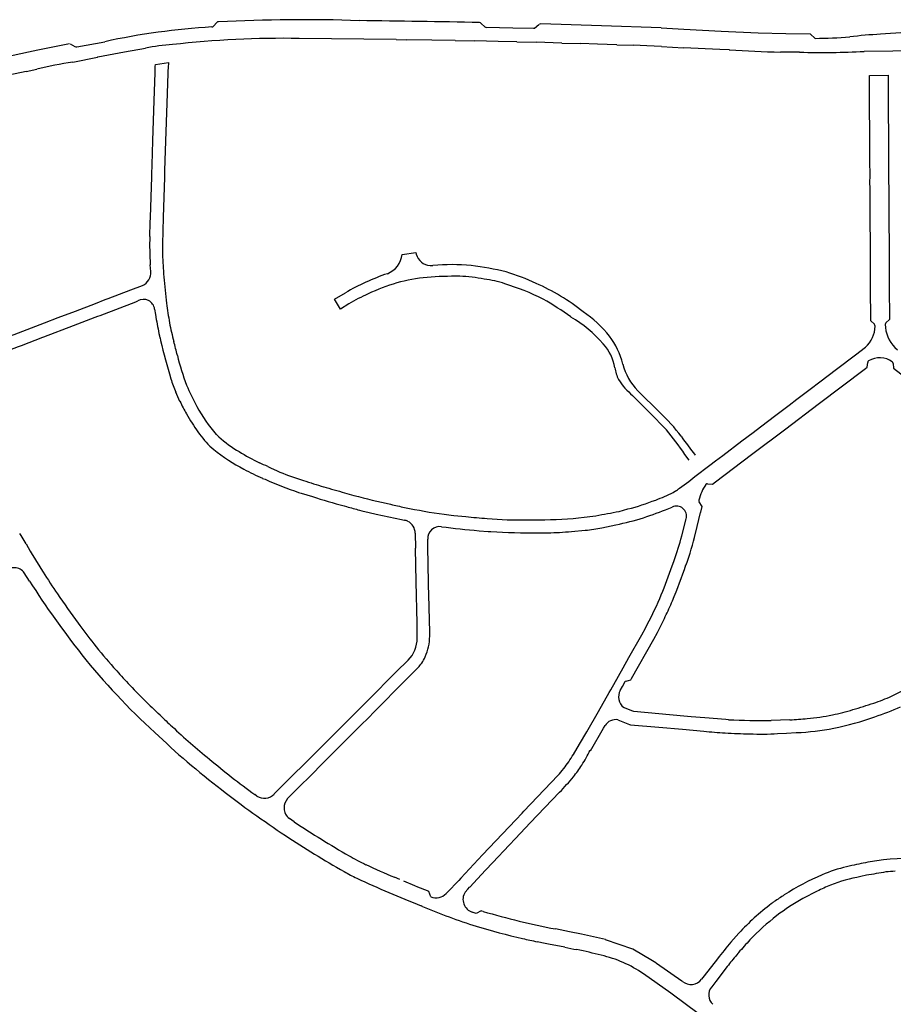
# Model space of a CAD drawing. Extents: x 148869 to 161638, y 453607 to 469810.
# Tile 829 of 1056: x 159114.22 to 159118, y 459843.83 to 459848.08. Entities that reach past the tile are written whole.
import ezdxf

# ---------------------------------------------------------------- set-up
doc = ezdxf.new("R2010")
doc.units = 0
doc.layers.add('LKI_V01_KANTRIJWEG', color=252, linetype='CONTINUOUS')

msp = doc.modelspace()

# ---------------------------------------------------------------- linework, layer by layer
at = {"layer": 'LKI_V01_KANTRIJWEG'}
for p, q in [((159115.0753, 459848.063), (159115.0616, 459848.0475)), ((159115.0753, 459848.063), (159115.0616, 459848.0475)), ((159116.2322, 459848.0445), (159116.2165, 459848.0591)), ((159116.2322, 459848.0445), (159116.2165, 459848.0591)), ((159116.4464, 459848.0393), (159116.4662, 459848.0549)), ((159116.4464, 459848.0393), (159116.4662, 459848.0549)), ((159117.6581, 459847.9945), (159117.6363, 459848.0144)), ((159117.6581, 459847.9945), (159117.6363, 459848.0144)), ((159118.0494, 459848.0193), (159117.9406, 459848.012)), ((159118.0494, 459848.0193), (159117.9406, 459848.012)), ((159114.443, 459847.9717), (159114.4634, 459847.9596)), ((159114.443, 459847.9717), (159114.4634, 459847.9596)), ((159114.4712, 459847.9578), (159114.5919, 459847.9803)), ((159114.4712, 459847.9578), (159114.5919, 459847.9803)), ((159115.8499, 459847.9893), (159115.4314, 459847.9944)), ((159115.8499, 459847.9893), (159115.4314, 459847.9944)), ((159115.8499, 459847.9893), (159115.8938, 459847.9885)), ((159115.8499, 459847.9893), (159115.8938, 459847.9885)), ((159116.1039, 459847.9852), (159116.1887, 459847.9837)), ((159116.1039, 459847.9852), (159116.1887, 459847.9837)), ((159116.3703, 459847.9796), (159116.4542, 459847.9778)), ((159116.3703, 459847.9796), (159116.4542, 459847.9778)), ((159116.5648, 459847.9742), (159116.4542, 459847.9778)), ((159116.5648, 459847.9742), (159116.4542, 459847.9778)), ((159116.5648, 459847.9742), (159116.6448, 459847.9722)), ((159116.5648, 459847.9742), (159116.6448, 459847.9722)), ((159116.8016, 459847.9673), (159116.874, 459847.9647)), ((159116.8016, 459847.9673), (159116.874, 459847.9647)), ((159116.995, 459847.9597), (159117.0895, 459847.954)), ((159116.995, 459847.9597), (159117.0895, 459847.954)), ((159117.2464, 459847.9464), (159117.0895, 459847.954)), ((159117.2464, 459847.9464), (159117.0895, 459847.954)), ((159117.2877, 459847.9447), (159117.2464, 459847.9464)), ((159117.2877, 459847.9447), (159117.2464, 459847.9464)), ((159117.5912, 459847.935), (159117.5589, 459847.9357)), ((159117.5912, 459847.935), (159117.5589, 459847.9357)), ((159117.9927, 459847.9399), (159117.8702, 459847.938)), ((159117.9927, 459847.9399), (159117.8702, 459847.938)), ((159118.1219, 459847.9427), (159117.9927, 459847.9399)), ((159118.1219, 459847.9427), (159117.9927, 459847.9399)), ((159114.8103, 459847.873), (159114.8113, 459847.8821)), ((159114.8103, 459847.873), (159114.8113, 459847.8821)), ((159114.8113, 459847.8821), (159114.8665, 459847.8898)), ((159114.8113, 459847.8821), (159114.8665, 459847.8898)), ((159114.8665, 459847.8898), (159114.8651, 459847.868)), ((159114.8665, 459847.8898), (159114.8651, 459847.868)), ((159114.2534, 459847.8522), (159114.1783, 459847.8363)), ((159114.2534, 459847.8522), (159114.1783, 459847.8363)), ((159114.2534, 459847.8522), (159114.2987, 459847.8624)), ((159114.2534, 459847.8522), (159114.2987, 459847.8624)), ((159114.7903, 459846.9885), (159114.7886, 459847.0181)), ((159114.7903, 459846.9885), (159114.7886, 459847.0181)), ((159114.8435, 459847.0162), (159114.8456, 459846.9792)), ((159114.8435, 459847.0162), (159114.8456, 459846.9792)), ((159115.9959, 459847.0142), (159116.0084, 459847.0142)), ((159115.9959, 459847.0142), (159116.0084, 459847.0142)), ((159114.8572, 459846.8647), (159114.859, 459846.8514)), ((159114.8572, 459846.8647), (159114.859, 459846.8514)), ((159115.6454, 459846.8484), (159115.6096, 459846.8261)), ((159115.6454, 459846.8484), (159115.6096, 459846.8261)), ((159117.9609, 459846.7606), (159117.9617, 459846.7472)), ((159117.9609, 459846.7606), (159117.9617, 459846.7472)), ((159114.8305, 459846.7017), (159114.8328, 459846.6905)), ((159114.8305, 459846.7017), (159114.8328, 459846.6905)), ((159116.8928, 459846.4744), (159116.9874, 459846.3806)), ((159116.8928, 459846.4744), (159116.9874, 459846.3806)), ((159114.9943, 459846.2962), (159115.001, 459846.2869)), ((159114.9943, 459846.2962), (159115.001, 459846.2869)), ((159115.1607, 459846.2179), (159115.1717, 459846.2115)), ((159115.1607, 459846.2179), (159115.1717, 459846.2115)), ((159117.1149, 459846.1748), (159117.096, 459846.1997)), ((159117.1149, 459846.1748), (159117.096, 459846.1997)), ((159115.2734, 459846.0961), (159115.2839, 459846.0919)), ((159115.2734, 459846.0961), (159115.2839, 459846.0919)), ((159115.4366, 459846.0912), (159115.4498, 459846.0869)), ((159115.4366, 459846.0912), (159115.4498, 459846.0869)), ((159117.0456, 459846.0356), (159117.0559, 459846.0416)), ((159117.0456, 459846.0356), (159117.0559, 459846.0416)), ((159117.0731, 459846.0532), (159117.1131, 459846.0831)), ((159117.0731, 459846.0532), (159117.1131, 459846.0831)), ((159115.6274, 459846.0335), (159115.6675, 459846.0226)), ((159115.6274, 459846.0335), (159115.6675, 459846.0226)), ((159115.6248, 459845.9773), (159115.6357, 459845.974)), ((159115.6248, 459845.9773), (159115.6357, 459845.974)), ((159116.8119, 459845.9537), (159116.8501, 459845.9639)), ((159116.8119, 459845.9537), (159116.8501, 459845.9639)), ((159117.0259, 459845.9657), (159117.0405, 459845.9716)), ((159117.0259, 459845.9657), (159117.0405, 459845.9716)), ((159117.0823, 459845.8478), (159117.102, 459845.9213)), ((159117.0823, 459845.8478), (159117.102, 459845.9213)), ((159116.6065, 459845.8666), (159116.6661, 459845.872)), ((159116.6065, 459845.8666), (159116.6661, 459845.872)), ((159116.738, 459845.883), (159116.798, 459845.8952)), ((159116.738, 459845.883), (159116.798, 459845.8952)), ((159115.9316, 459845.859), (159115.9331, 459845.7948)), ((159115.9316, 459845.859), (159115.9331, 459845.7948)), ((159117.0353, 459845.7023), (159117.0491, 459845.7417)), ((159117.0353, 459845.7023), (159117.0491, 459845.7417)), ((159114.2673, 459845.6524), (159114.2447, 459845.6879)), ((159114.2673, 459845.6524), (159114.2447, 459845.6879)), ((159114.8314, 459845.0737), (159114.8224, 459845.0813)), ((159114.8314, 459845.0737), (159114.8224, 459845.0813)), ((159117.5489, 459845.0542), (159117.4677, 459845.0508)), ((159117.5489, 459845.0542), (159117.4677, 459845.0508)), ((159115.2487, 459844.7252), (159115.2392, 459844.7318)), ((159115.2487, 459844.7252), (159115.2392, 459844.7318)), ((159115.4101, 459844.6136), (159115.3887, 459844.628)), ((159115.4101, 459844.6136), (159115.3887, 459844.628)), ((159117.9526, 459844.4506), (159117.8954, 459844.4412)), ((159117.9526, 459844.4506), (159117.8954, 459844.4412)), ((159117.8169, 459844.4249), (159117.794, 459844.4201)), ((159117.8169, 459844.4249), (159117.794, 459844.4201)), ((159115.8658, 459844.3645), (159115.8424, 459844.3749)), ((159115.8658, 459844.3645), (159115.8424, 459844.3749)), ((159117.8799, 459844.3835), (159117.8546, 459844.3775)), ((159117.8799, 459844.3835), (159117.8546, 459844.3775)), ((159117.6664, 459844.3147), (159117.6048, 459844.2834)), ((159117.6664, 459844.3147), (159117.6048, 459844.2834)), ((159115.9639, 459844.2488), (159115.9575, 459844.2517)), ((159115.9639, 459844.2488), (159115.9575, 459844.2517)), ((159117.3291, 459844.1339), (159117.2946, 459844.0953)), ((159117.3291, 459844.1339), (159117.2946, 459844.0953))]:
    msp.add_line(p, q, dxfattribs=at)
for points in [[(159116.442, 459848.0374), (159116.3531, 459848.039), (159116.2388, 459848.0412)], [(159116.442, 459848.0374), (159116.3531, 459848.039), (159116.2388, 459848.0412)], [(159116.9928, 459848.0396), (159116.7364, 459848.0483), (159116.4744, 459848.0568)], [(159116.9928, 459848.0396), (159116.7364, 459848.0483), (159116.4744, 459848.0568)], [(159116.9937, 459848.0396), (159117.0907, 459848.0344), (159117.2524, 459848.0257), (159117.4115, 459848.0184), (159117.5319, 459848.0157), (159117.6363, 459848.0144)], [(159116.9937, 459848.0396), (159117.0907, 459848.0344), (159117.2524, 459848.0257), (159117.4115, 459848.0184), (159117.5319, 459848.0157), (159117.6363, 459848.0144)], [(159113.6836, 459847.8171), (159113.7382, 459847.8258), (159113.8049, 459847.8379), (159113.8233, 459847.8417), (159113.8806, 459847.8538), (159113.9447, 459847.8666), (159114.0765, 459847.8961), (159114.1169, 459847.9049), (159114.2631, 459847.9364), (159114.3034, 459847.9445), (159114.4403, 459847.9723)], [(159113.6836, 459847.8171), (159113.7382, 459847.8258), (159113.8049, 459847.8379), (159113.8233, 459847.8417), (159113.8806, 459847.8538), (159113.9447, 459847.8666), (159114.0765, 459847.8961), (159114.1169, 459847.9049), (159114.2631, 459847.9364), (159114.3034, 459847.9445), (159114.4403, 459847.9723)], [(159116.1039, 459847.9852), (159116.0031, 459847.9865), (159115.8938, 459847.9885)], [(159116.1039, 459847.9852), (159116.0031, 459847.9865), (159115.8938, 459847.9885)], [(159116.3703, 459847.9796), (159116.29, 459847.9809), (159116.1887, 459847.9837)], [(159116.3703, 459847.9796), (159116.29, 459847.9809), (159116.1887, 459847.9837)], [(159116.8016, 459847.9673), (159116.7181, 459847.9702), (159116.6448, 459847.9722)], [(159116.8016, 459847.9673), (159116.7181, 459847.9702), (159116.6448, 459847.9722)], [(159116.995, 459847.9597), (159116.9314, 459847.9621), (159116.874, 459847.9647)], [(159116.995, 459847.9597), (159116.9314, 459847.9621), (159116.874, 459847.9647)], [(159114.4538, 459847.8925), (159114.5602, 459847.914), (159114.562, 459847.9144)], [(159114.4538, 459847.8925), (159114.5602, 459847.914), (159114.562, 459847.9144)], [(159114.562, 459847.9144), (159114.6767, 459847.9362), (159114.768, 459847.9526)], [(159114.562, 459847.9144), (159114.6767, 459847.9362), (159114.768, 459847.9526)], [(159117.5589, 459847.9357), (159117.5316, 459847.9351), (159117.508, 459847.9353)], [(159117.5589, 459847.9357), (159117.5316, 459847.9351), (159117.508, 459847.9353)], [(159114.7862, 459847.1403), (159114.7881, 459847.2001), (159114.7894, 459847.2223), (159114.7948, 459847.397), (159114.7949, 459847.4087), (159114.7963, 459847.4482), (159114.7998, 459847.5518), (159114.8056, 459847.7266), (159114.8095, 459847.8463), (159114.8097, 459847.8496), (159114.81, 459847.8573), (159114.8103, 459847.873)], [(159114.7862, 459847.1403), (159114.7881, 459847.2001), (159114.7894, 459847.2223), (159114.7948, 459847.397), (159114.7949, 459847.4087), (159114.7963, 459847.4482), (159114.7998, 459847.5518), (159114.8056, 459847.7266), (159114.8095, 459847.8463), (159114.8097, 459847.8496), (159114.81, 459847.8573), (159114.8103, 459847.873)], [(159114.8651, 459847.868), (159114.8646, 459847.8548), (159114.8643, 459847.8474), (159114.8643, 459847.843), (159114.8601, 459847.7149), (159114.8544, 459847.5504), (159114.8517, 459847.4683), (159114.8503, 459847.423), (159114.8499, 459847.3956), (159114.8442, 459847.2212), (159114.8408, 459847.1072), (159114.8408, 459847.0813)], [(159114.8651, 459847.868), (159114.8646, 459847.8548), (159114.8643, 459847.8474), (159114.8643, 459847.843), (159114.8601, 459847.7149), (159114.8544, 459847.5504), (159114.8517, 459847.4683), (159114.8503, 459847.423), (159114.8499, 459847.3956), (159114.8442, 459847.2212), (159114.8408, 459847.1072), (159114.8408, 459847.0813)], [(159117.914, 459846.7607), (159117.8983, 459846.776), (159117.8982, 459846.7823), (159117.8978, 459846.8297), (159117.8974, 459846.8706), (159117.8971, 459846.9627), (159117.8965, 459847.0454), (159117.8964, 459847.148), (159117.8959, 459847.17), (159117.8954, 459847.2105), (159117.8948, 459847.3398), (159117.8947, 459847.3815), (159117.8948, 459847.3934), (159117.8941, 459847.4757), (159117.8939, 459847.5561), (159117.8934, 459847.6353), (159117.8933, 459847.6489), (159117.8932, 459847.6586), (159117.8924, 459847.7884), (159117.8924, 459847.8233), (159117.8921, 459847.8318), (159117.8922, 459847.8345), (159117.9727, 459847.8362), (159117.9725, 459847.8283), (159117.9736, 459847.6474), (159117.9748, 459847.6051), (159117.9748, 459847.4968), (159117.9751, 459847.3847), (159117.9758, 459847.3423), (159117.9759, 459847.3119), (159117.9762, 459847.232), (159117.9767, 459847.1918), (159117.9765, 459847.1593), (159117.9769, 459847.1472), (159117.9771, 459847.1071), (159117.9775, 459846.9643), (159117.9776, 459846.9524), (159117.9782, 459846.9121), (159117.9786, 459846.7938), (159117.9787, 459846.7821), (159117.9635, 459846.767)], [(159117.914, 459846.7607), (159117.8983, 459846.776), (159117.8982, 459846.7823), (159117.8978, 459846.8297), (159117.8974, 459846.8706), (159117.8971, 459846.9627), (159117.8965, 459847.0454), (159117.8964, 459847.148), (159117.8959, 459847.17), (159117.8954, 459847.2105), (159117.8948, 459847.3398), (159117.8947, 459847.3815), (159117.8948, 459847.3934), (159117.8941, 459847.4757), (159117.8939, 459847.5561), (159117.8934, 459847.6353), (159117.8933, 459847.6489), (159117.8932, 459847.6586), (159117.8924, 459847.7884), (159117.8924, 459847.8233), (159117.8921, 459847.8318), (159117.8922, 459847.8345), (159117.9727, 459847.8362), (159117.9725, 459847.8283), (159117.9736, 459847.6474), (159117.9748, 459847.6051), (159117.9748, 459847.4968), (159117.9751, 459847.3847), (159117.9758, 459847.3423), (159117.9759, 459847.3119), (159117.9762, 459847.232), (159117.9767, 459847.1918), (159117.9765, 459847.1593), (159117.9769, 459847.1472), (159117.9771, 459847.1071), (159117.9775, 459846.9643), (159117.9776, 459846.9524), (159117.9782, 459846.9121), (159117.9786, 459846.7938), (159117.9787, 459846.7821), (159117.9635, 459846.767)], [(159115.876, 459847.0626), (159115.9353, 459847.0706), (159115.9363, 459847.0628)], [(159115.876, 459847.0626), (159115.9353, 459847.0706), (159115.9363, 459847.0628)], [(159113.8437, 459846.5807), (159113.8607, 459846.587), (159113.8722, 459846.5912), (159113.8744, 459846.5921), (159114.0436, 459846.657), (159114.1001, 459846.6784), (159114.1309, 459846.69), (159114.1686, 459846.7046), (159114.2009, 459846.7169), (159114.3315, 459846.7667), (159114.3914, 459846.7896), (159114.4653, 459846.8179), (159114.5514, 459846.8505), (159114.5944, 459846.8672), (159114.6072, 459846.8719), (159114.7049, 459846.9092), (159114.755, 459846.9286)], [(159113.8437, 459846.5807), (159113.8607, 459846.587), (159113.8722, 459846.5912), (159113.8744, 459846.5921), (159114.0436, 459846.657), (159114.1001, 459846.6784), (159114.1309, 459846.69), (159114.1686, 459846.7046), (159114.2009, 459846.7169), (159114.3315, 459846.7667), (159114.3914, 459846.7896), (159114.4653, 459846.8179), (159114.5514, 459846.8505), (159114.5944, 459846.8672), (159114.6072, 459846.8719), (159114.7049, 459846.9092), (159114.755, 459846.9286)], [(159115.6096, 459846.8261), (159115.5839, 459846.8692), (159115.6304, 459846.8967)], [(159115.6096, 459846.8261), (159115.5839, 459846.8692), (159115.6304, 459846.8967)], [(159113.8824, 459846.5344), (159113.8856, 459846.5363), (159113.8931, 459846.5401), (159113.8952, 459846.5406), (159114.0539, 459846.6016), (159114.0678, 459846.6071), (159114.1519, 459846.6388), (159114.22, 459846.6649), (159114.2322, 459846.6696), (159114.3246, 459846.7049), (159114.3297, 459846.7071), (159114.4572, 459846.7552), (159114.5507, 459846.7915), (159114.5622, 459846.7958), (159114.5719, 459846.7993), (159114.7257, 459846.8582), (159114.7344, 459846.8615)], [(159113.8824, 459846.5344), (159113.8856, 459846.5363), (159113.8931, 459846.5401), (159113.8952, 459846.5406), (159114.0539, 459846.6016), (159114.0678, 459846.6071), (159114.1519, 459846.6388), (159114.22, 459846.6649), (159114.2322, 459846.6696), (159114.3246, 459846.7049), (159114.3297, 459846.7071), (159114.4572, 459846.7552), (159114.5507, 459846.7915), (159114.5622, 459846.7958), (159114.5719, 459846.7993), (159114.7257, 459846.8582), (159114.7344, 459846.8615)], [(159114.8072, 459846.8256), (159114.8104, 459846.8036), (159114.8146, 459846.7815)], [(159114.8072, 459846.8256), (159114.8104, 459846.8036), (159114.8146, 459846.7815)], [(159117.1131, 459846.0831), (159117.1395, 459846.1046), (159117.2034, 459846.1529), (159117.2273, 459846.1714), (159117.259, 459846.1953), (159117.341, 459846.2573), (159117.3903, 459846.2946), (159117.4217, 459846.3184), (159117.4888, 459846.3693), (159117.5455, 459846.412), (159117.579, 459846.4371), (159117.6366, 459846.4807), (159117.6787, 459846.5131), (159117.7499, 459846.5669), (159117.8324, 459846.6291), (159117.8749, 459846.6621)], [(159117.1131, 459846.0831), (159117.1395, 459846.1046), (159117.2034, 459846.1529), (159117.2273, 459846.1714), (159117.259, 459846.1953), (159117.341, 459846.2573), (159117.3903, 459846.2946), (159117.4217, 459846.3184), (159117.4888, 459846.3693), (159117.5455, 459846.412), (159117.579, 459846.4371), (159117.6366, 459846.4807), (159117.6787, 459846.5131), (159117.7499, 459846.5669), (159117.8324, 459846.6291), (159117.8749, 459846.6621)], [(159117.194, 459846.0729), (159117.2156, 459846.0707), (159117.2278, 459846.0804), (159117.3839, 459846.1984), (159117.5317, 459846.3101), (159117.6711, 459846.4158), (159117.8747, 459846.57), (159117.8828, 459846.576), (159117.8849, 459846.5963)], [(159117.194, 459846.0729), (159117.2156, 459846.0707), (159117.2278, 459846.0804), (159117.3839, 459846.1984), (159117.5317, 459846.3101), (159117.6711, 459846.4158), (159117.8747, 459846.57), (159117.8828, 459846.576), (159117.8849, 459846.5963)], [(159117.9942, 459846.5916), (159117.9967, 459846.5714), (159118.0275, 459846.5468), (159118.1643, 459846.4376), (159118.3251, 459846.3095), (159118.4776, 459846.1878), (159118.6064, 459846.0849), (159118.6476, 459846.0522), (159118.6676, 459846.0539)], [(159117.9942, 459846.5916), (159117.9967, 459846.5714), (159118.0275, 459846.5468), (159118.1643, 459846.4376), (159118.3251, 459846.3095), (159118.4776, 459846.1878), (159118.6064, 459846.0849), (159118.6476, 459846.0522), (159118.6676, 459846.0539)], [(159117.0159, 459846.3052), (159116.9433, 459846.3796), (159116.8703, 459846.4534)], [(159117.0159, 459846.3052), (159116.9433, 459846.3796), (159116.8703, 459846.4534)], [(159115.2957, 459846.1468), (159115.307, 459846.1415), (159115.3359, 459846.1288)], [(159115.2957, 459846.1468), (159115.307, 459846.1415), (159115.3359, 459846.1288)], [(159115.4287, 459846.0357), (159115.4397, 459846.0323), (159115.4882, 459846.0173)], [(159115.4287, 459846.0357), (159115.4397, 459846.0323), (159115.4882, 459846.0173)], [(159115.692, 459845.959), (159115.7022, 459845.9564), (159115.7336, 459845.9487), (159115.7631, 459845.942), (159115.8727, 459845.9183), (159115.8847, 459845.9157)], [(159115.692, 459845.959), (159115.7022, 459845.9564), (159115.7336, 459845.9487), (159115.7631, 459845.942), (159115.8727, 459845.9183), (159115.8847, 459845.9157)], [(159117.1419, 459845.8588), (159117.1636, 459845.9485), (159117.1643, 459845.9508), (159117.17, 459845.9742), (159117.1572, 459845.9945)], [(159117.1419, 459845.8588), (159117.1636, 459845.9485), (159117.1643, 459845.9508), (159117.17, 459845.9742), (159117.1572, 459845.9945)], [(159116.0564, 459845.9414), (159116.0872, 459845.9376), (159116.0982, 459845.9365), (159116.1505, 459845.9311)], [(159116.0564, 459845.9414), (159116.0872, 459845.9376), (159116.0982, 459845.9365), (159116.1505, 459845.9311)], [(159116.4155, 459845.9168), (159116.4559, 459845.9167), (159116.467, 459845.917)], [(159116.4155, 459845.9168), (159116.4559, 459845.9167), (159116.467, 459845.917)], [(159116.6615, 459845.9283), (159116.6987, 459845.9335), (159116.7118, 459845.9349)], [(159116.6615, 459845.9283), (159116.6987, 459845.9335), (159116.7118, 459845.9349)], [(159114.2524, 459845.8129), (159114.2306, 459845.8494), (159114.2249, 459845.8585)], [(159114.2524, 459845.8129), (159114.2306, 459845.8494), (159114.2249, 459845.8585)], [(159115.9944, 459845.4155), (159115.9946, 459845.4343), (159115.9932, 459845.4836), (159115.9913, 459845.5942), (159115.99, 459845.6341), (159115.99, 459845.6461), (159115.9861, 459845.8009), (159115.9859, 459845.8334)], [(159115.9944, 459845.4155), (159115.9946, 459845.4343), (159115.9932, 459845.4836), (159115.9913, 459845.5942), (159115.99, 459845.6341), (159115.99, 459845.6461), (159115.9861, 459845.8009), (159115.9859, 459845.8334)], [(159116.2073, 459845.8703), (159116.2469, 459845.867), (159116.2583, 459845.8662)], [(159116.2073, 459845.8703), (159116.2469, 459845.867), (159116.2583, 459845.8662)], [(159116.4623, 459845.861), (159116.4909, 459845.861), (159116.504, 459845.8614)], [(159116.4623, 459845.861), (159116.4909, 459845.861), (159116.504, 459845.8614)], [(159115.9403, 459845.4068), (159115.9404, 459845.434), (159115.9399, 459845.4713), (159115.936, 459845.6501), (159115.9331, 459845.7948)], [(159115.9403, 459845.4068), (159115.9404, 459845.434), (159115.9399, 459845.4713), (159115.936, 459845.6501), (159115.9331, 459845.7948)], [(159116.6146, 459844.9047), (159116.6416, 459844.9487), (159116.6728, 459845.0019), (159116.7228, 459845.0905), (159116.769, 459845.172), (159116.7756, 459845.1841), (159116.8087, 459845.2428), (159116.8291, 459845.2791), (159116.8542, 459845.3235), (159116.9098, 459845.4213), (159116.9254, 459845.4493)], [(159116.6146, 459844.9047), (159116.6416, 459844.9487), (159116.6728, 459845.0019), (159116.7228, 459845.0905), (159116.769, 459845.172), (159116.7756, 459845.1841), (159116.8087, 459845.2428), (159116.8291, 459845.2791), (159116.8542, 459845.3235), (159116.9098, 459845.4213), (159116.9254, 459845.4493)], [(159116.842, 459845.2212), (159116.8623, 459845.2268), (159116.8656, 459845.2319), (159116.9613, 459845.4017), (159116.9779, 459845.4309)], [(159116.842, 459845.2212), (159116.8623, 459845.2268), (159116.8656, 459845.2319), (159116.9613, 459845.4017), (159116.9779, 459845.4309)], [(159115.3233, 459844.7341), (159115.3771, 459844.788), (159115.4797, 459844.8906), (159115.6031, 459845.014), (159115.6896, 459845.1005), (159115.7184, 459845.1294), (159115.7269, 459845.1379), (159115.8496, 459845.2607), (159115.9012, 459845.3118)], [(159115.3233, 459844.7341), (159115.3771, 459844.788), (159115.4797, 459844.8906), (159115.6031, 459845.014), (159115.6896, 459845.1005), (159115.7184, 459845.1294), (159115.7269, 459845.1379), (159115.8496, 459845.2607), (159115.9012, 459845.3118)], [(159115.3813, 459844.7143), (159115.4188, 459844.7516), (159115.494, 459844.8273), (159115.5015, 459844.8347), (159115.5138, 459844.8469), (159115.5637, 459844.8967), (159115.5872, 459844.9203), (159115.6443, 459844.9778), (159115.6965, 459845.03), (159115.7314, 459845.0646), (159115.7536, 459845.0873), (159115.8906, 459845.2252), (159115.9123, 459845.2467), (159115.9274, 459845.2621)], [(159115.3813, 459844.7143), (159115.4188, 459844.7516), (159115.494, 459844.8273), (159115.5015, 459844.8347), (159115.5138, 459844.8469), (159115.5637, 459844.8967), (159115.5872, 459844.9203), (159115.6443, 459844.9778), (159115.6965, 459845.03), (159115.7314, 459845.0646), (159115.7536, 459845.0873), (159115.8906, 459845.2252), (159115.9123, 459845.2467), (159115.9274, 459845.2621)], [(159116.8164, 459845.181), (159116.826, 459845.1985), (159116.836, 459845.2163)], [(159116.8164, 459845.181), (159116.826, 459845.1985), (159116.836, 459845.2163)], [(159117.2846, 459845.0548), (159117.2723, 459845.0558), (159117.1826, 459845.0622), (159117.1223, 459845.0675), (159117.0906, 459845.0705), (159116.8753, 459845.0905), (159116.8714, 459845.0909), (159116.8316, 459845.1077)], [(159117.2846, 459845.0548), (159117.2723, 459845.0558), (159117.1826, 459845.0622), (159117.1223, 459845.0675), (159117.0906, 459845.0705), (159116.8753, 459845.0905), (159116.8714, 459845.0909), (159116.8316, 459845.1077)], [(159116.6859, 459844.9229), (159116.6885, 459844.921), (159116.7452, 459845.0181), (159116.7511, 459845.0292)], [(159116.6859, 459844.9229), (159116.6885, 459844.921), (159116.7452, 459845.0181), (159116.7511, 459845.0292)], [(159116.807, 459845.0544), (159116.8571, 459845.0337), (159116.8607, 459845.0332), (159116.9829, 459845.0226), (159117.085, 459845.0133), (159117.1772, 459845.005)], [(159116.807, 459845.0544), (159116.8571, 459845.0337), (159116.8607, 459845.0332), (159116.9829, 459845.0226), (159117.085, 459845.0133), (159117.1772, 459845.005)], [(159117.4961, 459844.9945), (159117.5343, 459844.9959), (159117.5767, 459844.9988)], [(159117.4961, 459844.9945), (159117.5343, 459844.9959), (159117.5767, 459844.9988)], [(159116.147, 459844.3907), (159116.2219, 459844.4711), (159116.366, 459844.6227), (159116.3929, 459844.651), (159116.4013, 459844.6602), (159116.5184, 459844.7837), (159116.5478, 459844.8145)], [(159116.147, 459844.3907), (159116.2219, 459844.4711), (159116.366, 459844.6227), (159116.3929, 459844.651), (159116.4013, 459844.6602), (159116.5184, 459844.7837), (159116.5478, 459844.8145)], [(159116.1831, 459844.3487), (159116.2353, 459844.4051), (159116.267, 459844.4386), (159116.3376, 459844.5133), (159116.3653, 459844.5424), (159116.4288, 459844.6093), (159116.5549, 459844.7416)], [(159116.1831, 459844.3487), (159116.2353, 459844.4051), (159116.267, 459844.4386), (159116.3376, 459844.5133), (159116.3653, 459844.5424), (159116.4288, 459844.6093), (159116.5549, 459844.7416)], [(159116.147, 459844.3907), (159116.1284, 459844.3712), (159116.1198, 459844.3615), (159116.1098, 459844.3514), (159116.0798, 459844.3194), (159116.0657, 459844.3053)], [(159116.147, 459844.3907), (159116.1284, 459844.3712), (159116.1198, 459844.3615), (159116.1098, 459844.3514), (159116.0798, 459844.3194), (159116.0657, 459844.3053)], [(159115.9993, 459844.2906), (159115.9906, 459844.3129), (159115.9852, 459844.3156), (159115.9435, 459844.3321), (159115.9297, 459844.3382), (159115.8822, 459844.3577)], [(159115.9993, 459844.2906), (159115.9906, 459844.3129), (159115.9852, 459844.3156), (159115.9435, 459844.3321), (159115.9297, 459844.3382), (159115.8822, 459844.3577)], [(159116.1473, 459844.3104), (159116.1588, 459844.3232), (159116.1668, 459844.3315), (159116.1685, 459844.3331), (159116.1831, 459844.3487)], [(159116.1473, 459844.3104), (159116.1588, 459844.3232), (159116.1668, 459844.3315), (159116.1685, 459844.3331), (159116.1831, 459844.3487)], [(159116.2252, 459844.2272), (159116.2188, 459844.2292), (159116.2165, 459844.2299), (159116.1951, 459844.2183), (159116.1784, 459844.2242)], [(159116.2252, 459844.2272), (159116.2188, 459844.2292), (159116.2165, 459844.2299), (159116.1951, 459844.2183), (159116.1784, 459844.2242)], [(159116.6494, 459844.1296), (159116.5978, 459844.14), (159116.5369, 459844.1519)], [(159116.6494, 459844.1296), (159116.5978, 459844.14), (159116.5369, 459844.1519)], [(159116.5784, 459844.0726), (159116.5073, 459844.0866), (159116.4923, 459844.0897), (159116.4583, 459844.0965)], [(159116.5784, 459844.0726), (159116.5073, 459844.0866), (159116.4923, 459844.0897), (159116.4583, 459844.0965)], [(159117.0856, 459843.9249), (159117.082, 459843.927), (159116.9736, 459844.0033), (159116.9702, 459844.0056), (159116.9564, 459844.0149), (159116.8712, 459844.0652), (159116.753, 459844.1055)], [(159117.0856, 459843.9249), (159117.082, 459843.927), (159116.9736, 459844.0033), (159116.9702, 459844.0056), (159116.9564, 459844.0149), (159116.8712, 459844.0652), (159116.753, 459844.1055)], [(159117.3277, 459844.0498), (159117.3255, 459844.0473), (159117.3188, 459844.0384)], [(159117.3277, 459844.0498), (159117.3255, 459844.0473), (159117.3188, 459844.0384)], [(159117.236, 459844.0235), (159117.1797, 459843.95), (159117.168, 459843.9346)], [(159117.236, 459844.0235), (159117.1797, 459843.95), (159117.168, 459843.9346)], [(159117.2789, 459843.9897), (159117.2297, 459843.9255), (159117.2117, 459843.9015)], [(159117.2789, 459843.9897), (159117.2297, 459843.9255), (159117.2117, 459843.9015)], [(159117.8769, 459843.2405), (159117.797, 459843.3006), (159117.795, 459843.3022), (159117.761, 459843.3279), (159117.7362, 459843.3245), (159117.6528, 459843.3872), (159117.5214, 459843.4864), (159117.4986, 459843.5037), (159117.4951, 459843.529), (159117.4163, 459843.5885), (159117.3914, 459843.5848), (159117.3093, 459843.6468), (159117.2175, 459843.716), (159117.2126, 459843.7197), (159117.2088, 459843.7451), (159117.0415, 459843.8703), (159117.0354, 459843.8747), (159116.9166, 459843.9579)], [(159117.8769, 459843.2405), (159117.797, 459843.3006), (159117.795, 459843.3022), (159117.761, 459843.3279), (159117.7362, 459843.3245), (159117.6528, 459843.3872), (159117.5214, 459843.4864), (159117.4986, 459843.5037), (159117.4951, 459843.529), (159117.4163, 459843.5885), (159117.3914, 459843.5848), (159117.3093, 459843.6468), (159117.2175, 459843.716), (159117.2126, 459843.7197), (159117.2088, 459843.7451), (159117.0415, 459843.8703), (159117.0354, 459843.8747), (159116.9166, 459843.9579)]]:
    msp.add_lwpolyline(points, dxfattribs=at)
for centre, radius, start, end in [((159115.2359, 459845.0071), 3.0421, 93.4224, 102.2215), ((159115.2359, 459845.0071), 3.0421, 93.4224, 102.2215), ((159115.0531, 459848.0553), 0.0115, 275.7794, 317.5386), ((159115.0531, 459848.0553), 0.0115, 275.7794, 317.5386), ((159115.0821, 459848.0563), 0.00954, 82.4481, 135.6512), ((159115.0821, 459848.0563), 0.00954, 82.4481, 135.6512), ((159115.447, 459841.0405), 7.0346, 88.00981, 92.96283), ((159115.447, 459841.0405), 7.0346, 88.00981, 92.96283), ((159115.2567, 459805.558), 42.5152, 88.71564, 89.41431), ((159115.2567, 459805.558), 42.5152, 88.71564, 89.41431), ((159116.2098, 459848.0543), 0.00818, 35.5781, 91.09), ((159116.2098, 459848.0543), 0.00818, 35.5781, 91.09), ((159116.2404, 459848.0525), 0.0114, 224.2582, 262.1287), ((159116.2404, 459848.0525), 0.0114, 224.2582, 262.1287), ((159116.4418, 459848.044), 0.00663, 272.3366, 314.0606), ((159116.4418, 459848.044), 0.00663, 272.3366, 314.0606), ((159116.4732, 459848.0433), 0.0135, 84.713, 120.8774), ((159116.4732, 459848.0433), 0.0135, 84.713, 120.8774), ((159117.6284, 459850.4546), 2.4603, 270.6901, 274.1653), ((159117.6284, 459850.4546), 2.4603, 270.6901, 274.1653), ((159118.0011, 459846.4971), 1.5162, 92.2852, 97.3493), ((159118.0011, 459846.4971), 1.5162, 92.2852, 97.3493), ((159114.4696, 459847.9683), 0.0107, 234.8972, 278.8767), ((159114.4696, 459847.9683), 0.0107, 234.8972, 278.8767), ((159114.961, 459846.9263), 1.0443, 94.2106, 100.6501), ((159114.961, 459846.9263), 1.0443, 94.2106, 100.6501), ((159115.3706, 459843.6154), 4.3794, 89.2049, 96.3752), ((159115.3706, 459843.6154), 4.3794, 89.2049, 96.3752), ((159117.6739, 459854.4324), 6.4992, 266.59306, 268.53773), ((159117.6739, 459854.4324), 6.4992, 266.59306, 268.53773), ((159117.6887, 459851.8119), 3.8781, 268.5586, 272.6817), ((159117.6887, 459851.8119), 3.8781, 268.5586, 272.6817), ((159115.0584, 459844.3631), 3.5808, 99.7207, 102.2492), ((159115.0584, 459844.3631), 3.5808, 99.7207, 102.2492), ((159116.2225, 459847.1081), 1.4367, 178.7154, 183.5912), ((159116.2225, 459847.1081), 1.4367, 178.7154, 183.5912), ((159116.2771, 459847.1064), 1.4365, 181.0019, 183.6032), ((159116.2771, 459847.1064), 1.4365, 181.0019, 183.6032), ((159115.7723, 459847.0761), 0.1047, 292.109, 352.5948), ((159115.7723, 459847.0761), 0.1047, 292.109, 352.5948), ((159116.0028, 459847.0834), 0.0696, 197.2359, 264.3133), ((159116.0028, 459847.0834), 0.0696, 197.2359, 264.3133), ((159116.0921, 459846.148), 0.8702, 84.615, 95.5235), ((159116.0921, 459846.148), 0.8702, 84.615, 95.5235), ((159114.7318, 459846.9826), 0.0588, 293.2269, 5.7811), ((159114.7318, 459846.9826), 0.0588, 293.2269, 5.7811), ((159117.1114, 459847.1507), 2.2722, 184.3282, 187.2307), ((159117.1114, 459847.1507), 2.2722, 184.3282, 187.2307), ((159116.1465, 459846.0021), 1.0328, 108.9167, 119.9816), ((159116.1465, 459846.0021), 1.0328, 108.9167, 119.9816), ((159116.03, 459845.8171), 1.2059, 75.8743, 83.1518), ((159116.03, 459845.8171), 1.2059, 75.8743, 83.1518), ((159116.0665, 459846.1112), 0.9125, 64.8809, 73.5908), ((159116.0665, 459846.1112), 0.9125, 64.8809, 73.5908), ((159116.0482, 459846.2443), 0.7219, 95.1874, 116.244), ((159116.0482, 459846.2443), 0.7219, 95.1874, 116.244), ((159116.1151, 459845.1596), 1.8085, 89.7157, 94.1937), ((159116.1151, 459845.1596), 1.8085, 89.7157, 94.1937), ((159116.097, 459846.2977), 0.6709, 78.5604, 87.6824), ((159116.097, 459846.2977), 0.6709, 78.5604, 87.6824), ((159116.1772, 459846.506), 0.4524, 71.7384, 83.2832), ((159116.1772, 459846.506), 0.4524, 71.7384, 83.2832), ((159116.0001, 459845.8985), 1.085, 63.5079, 72.9132), ((159116.0001, 459845.8985), 1.085, 63.5079, 72.9132), ((159116.0837, 459846.0992), 0.9163, 51.3193, 66.1725), ((159116.0837, 459846.0992), 0.9163, 51.3193, 66.1725), ((159115.9924, 459846.2826), 0.6638, 113.3889, 121.5258), ((159115.9924, 459846.2826), 0.6638, 113.3889, 121.5258), ((159114.7593, 459846.8201), 0.0483, 6.4295, 121.0586), ((159114.7593, 459846.8201), 0.0483, 6.4295, 121.0586), ((159116.3463, 459847.0311), 1.4981, 186.8887, 190.1368), ((159116.3463, 459847.0311), 1.4981, 186.8887, 190.1368), ((159115.6714, 459845.4795), 1.6103, 54.6161, 59.6878), ((159115.6714, 459845.4795), 1.6103, 54.6161, 59.6878), ((159116.3832, 459846.4022), 0.4946, 38.409, 56.4672), ((159116.3832, 459846.4022), 0.4946, 38.409, 56.4672), ((159116.2086, 459847.0172), 1.4138, 189.5989, 192.8967), ((159116.2086, 459847.0172), 1.4138, 189.5989, 192.8967), ((159116.2378, 459847.0368), 1.3925, 191.1516, 194.5438), ((159116.2378, 459847.0368), 1.3925, 191.1516, 194.5438), ((159116.3281, 459846.3194), 0.5474, 40.6939, 59.754), ((159116.3281, 459846.3194), 0.5474, 40.6939, 59.754), ((159117.9701, 459846.7606), 0.00914, 135.7795, 180.0931), ((159117.9701, 459846.7606), 0.00914, 135.7795, 180.0931), ((159117.7907, 459846.756), 0.1262, 311.8713, 358.718), ((159117.7907, 459846.756), 0.1262, 311.8713, 358.718), ((159117.9068, 459846.7536), 0.01, 357.7035, 44.6493), ((159117.9068, 459846.7536), 0.01, 357.7035, 44.6493), ((159118.1028, 459846.7611), 0.1418, 185.6539, 230.7377), ((159118.1028, 459846.7611), 0.1418, 185.6539, 230.7377), ((159118.1793, 459847.5059), 3.4445, 193.694, 196.5257), ((159118.1793, 459847.5059), 3.4445, 193.694, 196.5257), ((159110.3295, 459845.4878), 4.7155, 13.9761, 14.7338), ((159110.3295, 459845.4878), 4.7155, 13.9761, 14.7338), ((159116.5126, 459846.5126), 0.3246, 13.6884, 37.3257), ((159116.5126, 459846.5126), 0.3246, 13.6884, 37.3257), ((159116.5983, 459846.5421), 0.1974, 9.081, 42.8191), ((159116.5983, 459846.5421), 0.1974, 9.081, 42.8191), ((159116.073, 459846.9165), 1.2031, 193.9406, 200.3562), ((159116.073, 459846.9165), 1.2031, 193.9406, 200.3562), ((159117.8952, 459846.5953), 0.0103, 130.5617, 174.6523), ((159117.8952, 459846.5953), 0.0103, 130.5617, 174.6523), ((159117.9362, 459846.5261), 0.0906, 52.8342, 121.7928), ((159117.9362, 459846.5261), 0.0906, 52.8342, 121.7928), ((159117.9831, 459846.5905), 0.0112, 5.9679, 45.1039), ((159117.9831, 459846.5905), 0.0112, 5.9679, 45.1039), ((159116.972, 459846.6015), 0.1809, 188.9823, 205.9839), ((159116.972, 459846.6015), 0.1809, 188.9823, 205.9839), ((159117.0631, 459846.6461), 0.2418, 193.5548, 225.2406), ((159117.0631, 459846.6461), 0.2418, 193.5548, 225.2406), ((159115.6551, 459846.7879), 0.8208, 198.5984, 202.915), ((159115.6551, 459846.7879), 0.8208, 198.5984, 202.915), ((159117.0878, 459846.7074), 0.3344, 213.6065, 229.408), ((159117.0878, 459846.7074), 0.3344, 213.6065, 229.408), ((159112.3548, 459845.3202), 2.7913, 23.3919, 24.2878), ((159112.3548, 459845.3202), 2.7913, 23.3919, 24.2878), ((159115.9473, 459846.9239), 1.089, 203.0195, 208.4015), ((159115.9473, 459846.9239), 1.089, 203.0195, 208.4015), ((159115.5368, 459846.7168), 0.6838, 204.9432, 210.0531), ((159115.5368, 459846.7168), 0.6838, 204.9432, 210.0531), ((159115.5795, 459846.7266), 0.6716, 208.522, 221.1259), ((159115.5795, 459846.7266), 0.6716, 208.522, 221.1259), ((159116.3635, 459845.7241), 0.9057, 37.6641, 46.4581), ((159116.3635, 459845.7241), 0.9057, 37.6641, 46.4581), ((159115.8037, 459846.8623), 0.9878, 209.6028, 214.97), ((159115.8037, 459846.8623), 0.9878, 209.6028, 214.97), ((159115.9582, 459845.4193), 1.3797, 34.4458, 39.9512), ((159115.9582, 459845.4193), 1.3797, 34.4458, 39.9512), ((159115.2791, 459846.4829), 0.3402, 215.1671, 230.4783), ((159115.2791, 459846.4829), 0.3402, 215.1671, 230.4783), ((159115.4324, 459846.6613), 0.52, 226.3773, 238.5039), ((159115.4324, 459846.6613), 0.52, 226.3773, 238.5039), ((159118.352, 459847.1422), 1.5377, 214.2169, 217.9981), ((159118.352, 459847.1422), 1.5377, 214.2169, 217.9981), ((159115.5834, 459846.8789), 0.8396, 231.6567, 242.2398), ((159115.5834, 459846.8789), 0.8396, 231.6567, 242.2398), ((159115.7377, 459847.1379), 1.0857, 238.5757, 243.8871), ((159115.7377, 459847.1379), 1.0857, 238.5757, 243.8871), ((159115.5731, 459846.8082), 0.7725, 240.4717, 247.1754), ((159115.5731, 459846.8082), 0.7725, 240.4717, 247.1754), ((159114.8949, 459845.3096), 0.9282, 64.4186, 66.8454), ((159114.8949, 459845.3096), 0.9282, 64.4186, 66.8454), ((159115.7025, 459846.9569), 0.9056, 246.1201, 252.9214), ((159115.7025, 459846.9569), 0.9056, 246.1201, 252.9214), ((159115.8601, 459847.3632), 1.3958, 245.6191, 251.9987), ((159115.8601, 459847.3632), 1.3958, 245.6191, 251.9987), ((159116.3225, 459848.746), 2.7987, 251.8291, 253.6966), ((159116.3225, 459848.746), 2.7987, 251.8291, 253.6966), ((159119.149, 459858.2814), 12.7441, 253.53465, 253.95856), ((159119.149, 459858.2814), 12.7441, 253.53465, 253.95856), ((159116.9747, 459846.1807), 0.161, 300.2816, 307.6655), ((159116.9747, 459846.1807), 0.161, 300.2816, 307.6655), ((159117.3555, 459845.9533), 0.2052, 145.3089, 166.2609), ((159117.3555, 459845.9533), 0.2052, 145.3089, 166.2609), ((159117.1944, 459846.0615), 0.0115, 91.8271, 131.1967), ((159117.1944, 459846.0615), 0.0115, 91.8271, 131.1967), ((159116.5057, 459849.2366), 3.3763, 252.4609, 254.8763), ((159116.5057, 459849.2366), 3.3763, 252.4609, 254.8763), ((159116.4483, 459848.8949), 2.9766, 254.7921, 257.9314), ((159116.4483, 459848.8949), 2.9766, 254.7921, 257.9314), ((159116.6086, 459846.9138), 0.9802, 284.2687, 291.631), ((159116.6086, 459846.9138), 0.9802, 284.2687, 291.631), ((159116.7114, 459846.6995), 0.7433, 290.3475, 296.7198), ((159116.7114, 459846.6995), 0.7433, 290.3475, 296.7198), ((159117.1642, 459845.9992), 0.00848, 160.631, 214.1218), ((159117.1642, 459845.9992), 0.00848, 160.631, 214.1218), ((159116.6124, 459849.5312), 3.6889, 254.6459, 255.552), ((159116.6124, 459849.5312), 3.6889, 254.6459, 255.552), ((159117.073, 459851.3555), 5.5143, 256.9301, 257.5709), ((159117.073, 459851.3555), 5.5143, 256.9301, 257.5709), ((159116.3616, 459848.2352), 2.314, 258.1433, 262.4218), ((159116.3616, 459848.2352), 2.314, 258.1433, 262.4218), ((159116.2909, 459847.8126), 1.9878, 288.383, 291.7014), ((159116.2909, 459847.8126), 1.9878, 288.383, 291.7014), ((159117.0597, 459845.9323), 0.0437, 345.4155, 116.0342), ((159117.0597, 459845.9323), 0.0437, 345.4155, 116.0342), ((159115.8729, 459845.8547), 0.0622, 64.0692, 79.0161), ((159115.8729, 459845.8547), 0.0622, 64.0692, 79.0161), ((159116.6617, 459850.918), 5.013, 264.1468, 265.1981), ((159116.6617, 459850.918), 5.013, 264.1468, 265.1981), ((159116.389, 459847.7247), 1.8081, 265.3411, 270.8397), ((159116.389, 459847.7247), 1.8081, 265.3411, 270.8397), ((159116.4609, 459847.7052), 1.7882, 270.1973, 276.442), ((159116.4609, 459847.7052), 1.7882, 270.1973, 276.442), ((159113.8242, 459861.6039), 15.9329, 280.4417, 280.80798), ((159113.8242, 459861.6039), 15.9329, 280.4417, 280.80798), ((159116.4819, 459847.3611), 1.4996, 282.1667, 286.8962), ((159116.4819, 459847.3611), 1.4996, 282.1667, 286.8962), ((159115.8738, 459845.8591), 0.0578, 359.8485, 62.9918), ((159115.8738, 459845.8591), 0.0578, 359.8485, 62.9918), ((159116.0387, 459845.8351), 0.0528, 83.2543, 181.922), ((159116.0387, 459845.8351), 0.0528, 83.2543, 181.922), ((159116.5717, 459850.0538), 4.1994, 262.7927, 265.0219), ((159116.5717, 459850.0538), 4.1994, 262.7927, 265.0219), ((159116.5132, 459847.1182), 1.2556, 276.9976, 280.315), ((159116.5132, 459847.1182), 1.2556, 276.9976, 280.315), ((159116.4617, 459849.8183), 3.9574, 267.054, 270.0086), ((159116.4617, 459849.8183), 3.9574, 267.054, 270.0086), ((159116.4723, 459847.4942), 1.6332, 271.1097, 274.7105), ((159116.4723, 459847.4942), 1.6332, 271.1097, 274.7105), ((159115.8849, 459846.164), 1.2385, 340.0607, 345.2048), ((159115.8849, 459846.164), 1.2385, 340.0607, 345.2048), ((159115.9185, 459846.1541), 1.2585, 339.9431, 346.4311), ((159115.9185, 459846.1541), 1.2585, 339.9431, 346.4311), ((159117.8948, 459847.9272), 4.2115, 210.1336, 212.0628), ((159117.8948, 459847.9272), 4.2115, 210.1336, 212.0628), ((159114.2015, 459845.6582), 0.0525, 34.5099, 142.702), ((159114.2015, 459845.6582), 0.0525, 34.5099, 142.702), ((159115.3681, 459846.2763), 1.7632, 336.6626, 341.003), ((159115.3681, 459846.2763), 1.7632, 336.6626, 341.003), ((159115.25, 459846.3351), 1.9494, 336.8239, 341.6843), ((159115.25, 459846.3351), 1.9494, 336.8239, 341.6843), ((159116.9837, 459847.3799), 3.1489, 212.4239, 214.4701), ((159116.9837, 459847.3799), 3.1489, 212.4239, 214.4701), ((159117.7759, 459847.9064), 4.1702, 212.7187, 218.0725), ((159117.7759, 459847.9064), 4.1702, 212.7187, 218.0725), ((159117.5274, 459847.725), 3.7926, 214.1201, 216.452), ((159117.5274, 459847.725), 3.7926, 214.1201, 216.452), ((159115.3362, 459846.2908), 1.7983, 332.0978, 336.6414), ((159115.3362, 459846.2908), 1.7983, 332.0978, 336.6414), ((159114.7324, 459846.5624), 2.5147, 334.996, 336.7052), ((159114.7324, 459846.5624), 2.5147, 334.996, 336.7052), ((159114.7286, 459846.5755), 2.5237, 333.0286, 334.7613), ((159114.7286, 459846.5755), 2.5237, 333.0286, 334.7613), ((159120.2299, 459849.7778), 7.1862, 216.81396, 217.71269), ((159120.2299, 459849.7778), 7.1862, 216.81396, 217.71269), ((159115.8113, 459845.4043), 0.129, 314.1739, 1.0919), ((159115.8113, 459845.4043), 0.129, 314.1739, 1.0919), ((159115.7994, 459845.4117), 0.195, 334.02, 1.1277), ((159115.7994, 459845.4117), 0.195, 334.02, 1.1277), ((159116.164, 459846.6575), 2.0611, 218.2347, 221.918), ((159116.164, 459846.6575), 2.0611, 218.2347, 221.918), ((159116.8622, 459847.2441), 3.0428, 218.8635, 227.5247), ((159116.8622, 459847.2441), 3.0428, 218.8635, 227.5247), ((159115.8314, 459845.3848), 0.1549, 326.2093, 337.7689), ((159115.8314, 459845.3848), 0.1549, 326.2093, 337.7689), ((159116.5434, 459846.9473), 2.5373, 221.0631, 222.9186), ((159116.5434, 459846.9473), 2.5373, 221.0631, 222.9186), ((159115.6832, 459845.5127), 0.3499, 314.2626, 322.2996), ((159115.6832, 459845.5127), 0.3499, 314.2626, 322.2996), ((159117.2961, 459847.6735), 3.5831, 223.2269, 226.3402), ((159117.2961, 459847.6735), 3.5831, 223.2269, 226.3402), ((159116.8444, 459845.212), 0.00947, 105.1272, 153.1903), ((159116.8444, 459845.212), 0.00947, 105.1272, 153.1903), ((159117.7153, 459845.7509), 0.654, 294.6281, 303.6147), ((159117.7153, 459845.7509), 0.654, 294.6281, 303.6147), ((159116.8676, 459845.1533), 0.0581, 151.613, 231.8081), ((159116.8676, 459845.1533), 0.0581, 151.613, 231.8081), ((159117.6318, 459845.9497), 0.8696, 288.7131, 294.1759), ((159117.6318, 459845.9497), 0.8696, 288.7131, 294.1759), ((159117.0418, 459847.7448), 2.7591, 286.4101, 288.3577), ((159117.0418, 459847.7448), 2.7591, 286.4101, 288.3577), ((159117.5726, 459846.1029), 1.0909, 288.3626, 294.5802), ((159117.5726, 459846.1029), 1.0909, 288.3626, 294.5802), ((159116.054, 459846.3133), 1.7411, 225.3968, 227.7175), ((159116.054, 459846.3133), 1.7411, 225.3968, 227.7175), ((159117.5433, 459845.9692), 0.9133, 275.0542, 281.9708), ((159117.5433, 459845.9692), 0.9133, 275.0542, 281.9708), ((159117.4839, 459846.2511), 1.2014, 281.9522, 286.3061), ((159117.4839, 459846.2511), 1.2014, 281.9522, 286.3061), ((159117.4787, 459846.2972), 1.3051, 281.47, 289.5885), ((159117.4787, 459846.2972), 1.3051, 281.47, 289.5885), ((159116.8653, 459847.1296), 2.8913, 226.705, 230.9544), ((159116.8653, 459847.1296), 2.8913, 226.705, 230.9544), ((159116.7979, 459845), 0.0552, 80.4822, 148.0253), ((159116.7979, 459845), 0.0552, 80.4822, 148.0253), ((159117.4375, 459847.9037), 2.853, 266.9279, 270.6071), ((159117.4375, 459847.9037), 2.853, 266.9279, 270.6071), ((159117.3095, 459848.9506), 3.9038, 273.5154, 274.6166), ((159117.3095, 459848.9506), 3.9038, 273.5154, 274.6166), ((159117.3824, 459847.7099), 3.7383, 226.4655, 232.2801), ((159117.3824, 459847.7099), 3.7383, 226.4655, 232.2801), ((159117.3832, 459847.0737), 2.0789, 264.314, 266.8562), ((159117.3832, 459847.0737), 2.0789, 264.314, 266.8562), ((159117.4115, 459847.195), 2.2017, 266.2941, 269.0802), ((159117.4115, 459847.195), 2.2017, 266.2941, 269.0802), ((159117.4262, 459846.2728), 1.2802, 267.7597, 273.129), ((159117.4262, 459846.2728), 1.2802, 267.7597, 273.129), ((159117.5156, 459846.195), 1.1978, 272.9237, 280.7112), ((159117.5156, 459846.195), 1.1978, 272.9237, 280.7112), ((159116.0314, 459845.2555), 0.6805, 322.7457, 328.9711), ((159116.0314, 459845.2555), 0.6805, 322.7457, 328.9711), ((159116.3591, 459845.0609), 0.3547, 325.3401, 337.1005), ((159116.3591, 459845.0609), 0.3547, 325.3401, 337.1005), ((159132.7206, 459866.5844), 27.9887, 230.83446, 231.0869), ((159132.7206, 459866.5844), 27.9887, 230.83446, 231.0869), ((159116.3054, 459845.0689), 0.4042, 319.9014, 328.7454), ((159116.3054, 459845.0689), 0.4042, 319.9014, 328.7454), ((159116.1806, 459845.1605), 0.5044, 316.6986, 321.0805), ((159116.1806, 459845.1605), 0.5044, 316.6986, 321.0805), ((159119.6477, 459850.7137), 7.4309, 232.65265, 233.61124), ((159119.6477, 459850.7137), 7.4309, 232.65265, 233.61124), ((159115.8321, 459845.445), 1.0086, 315.7747, 320.8745), ((159115.8321, 459845.445), 1.0086, 315.7747, 320.8745), ((159118.0448, 459848.5786), 4.8307, 232.3691, 236.4003), ((159118.0448, 459848.5786), 4.8307, 232.3691, 236.4003), ((159115.2806, 459844.7741), 0.0585, 236.8569, 316.8068), ((159115.2806, 459844.7741), 0.0585, 236.8569, 316.8068), ((159115.4236, 459844.6747), 0.0579, 136.8709, 181.908), ((159115.4236, 459844.6747), 0.0579, 136.8709, 181.908), ((159115.422, 459844.6733), 0.0562, 180.5636, 233.7275), ((159115.422, 459844.6733), 0.0562, 180.5636, 233.7275), ((159117.8398, 459848.2839), 4.4017, 236.4956, 240.1149), ((159117.8398, 459848.2839), 4.4017, 236.4956, 240.1149), ((159117.6195, 459847.9382), 4.0619, 236.3983, 240.5954), ((159117.6195, 459847.9382), 4.0619, 236.3983, 240.5954), ((159116.2198, 459845.4562), 1.1428, 239.9001, 243.9937), ((159116.2198, 459845.4562), 1.1428, 239.9001, 243.9937), ((159117.2227, 459847.6857), 3.587, 245.2095, 247.3676), ((159117.2227, 459847.6857), 3.587, 245.2095, 247.3676), ((159118.0616, 459843.439), 1.0159, 99.4169, 103.9402), ((159118.0616, 459843.439), 1.0159, 99.4169, 103.9402), ((159118.0671, 459843.2856), 1.1707, 83.9889, 95.6149), ((159118.0671, 459843.2856), 1.1707, 83.9889, 95.6149), ((159116.0634, 459845.1609), 0.8785, 240.0799, 244.1111), ((159116.0634, 459845.1609), 0.8785, 240.0799, 244.1111), ((159118.0713, 459843.4652), 0.9963, 112.6067, 123.2584), ((159118.0713, 459843.4652), 0.9963, 112.6067, 123.2584), ((159117.9261, 459843.8444), 0.5906, 102.9207, 113.7443), ((159117.9261, 459843.8444), 0.5906, 102.9207, 113.7443), ((159120.6663, 459828.1423), 16.4785, 99.43913, 99.73537), ((159120.6663, 459828.1423), 16.4785, 99.43913, 99.73537), ((159118.009, 459844.0573), 0.3433, 90.8196, 97.5481), ((159118.009, 459844.0573), 0.3433, 90.8196, 97.5481), ((159117.712, 459848.7324), 4.812, 245.019, 248.6172), ((159117.712, 459848.7324), 4.812, 245.019, 248.6172), ((159117.9713, 459843.7139), 0.6738, 99.9809, 111.5375), ((159117.9713, 459843.7139), 0.6738, 99.9809, 111.5375), ((159116.0222, 459844.3445), 0.0585, 246.9652, 318.0266), ((159116.0222, 459844.3445), 0.0585, 246.9652, 318.0266), ((159116.1961, 459844.2793), 0.0579, 147.5566, 252.1809), ((159116.1961, 459844.2793), 0.0579, 147.5566, 252.1809), ((159118.0981, 459843.4365), 0.9785, 112.4758, 116.1765), ((159118.0981, 459843.4365), 0.9785, 112.4758, 116.1765), ((159118.2867, 459843.1957), 1.3426, 127.486, 131.619), ((159118.2867, 459843.1957), 1.3426, 127.486, 131.619), ((159117.5977, 459844.0904), 0.2134, 122.9077, 126.8929), ((159117.5977, 459844.0904), 0.2134, 122.9077, 126.8929), ((159119.6394, 459841.0906), 3.842, 123.3926, 124.1654), ((159119.6394, 459841.0906), 3.842, 123.3926, 124.1654), ((159118.0888, 459843.4268), 0.9839, 119.4725, 127.3224), ((159118.0888, 459843.4268), 0.9839, 119.4725, 127.3224), ((159116.9825, 459846.6538), 2.6118, 247.0453, 252.4587), ((159116.9825, 459846.6538), 2.6118, 247.0453, 252.4587), ((159117.2179, 459847.653), 3.5667, 253.8402, 258.9931), ((159117.2179, 459847.653), 3.5667, 253.8402, 258.9931), ((159118.2821, 459843.2421), 1.3052, 132.8204, 136.9006), ((159118.2821, 459843.2421), 1.3052, 132.8204, 136.9006), ((159118.2321, 459843.2737), 1.1927, 128.3346, 135.8379), ((159118.2321, 459843.2737), 1.1927, 128.3346, 135.8379), ((159117.0703, 459847.0559), 3.0219, 253.1701, 257.0971), ((159117.0703, 459847.0559), 3.0219, 253.1701, 257.0971), ((159116.1042, 459841.5431), 2.6433, 75.7926, 78.0978), ((159116.1042, 459841.5431), 2.6433, 75.7926, 78.0978), ((159117.1472, 459847.3816), 3.3565, 257.0595, 258.1573), ((159117.1472, 459847.3816), 3.3565, 257.0595, 258.1573), ((159123.6064, 459838.883), 8.1858, 140.4501, 141.09894), ((159123.6064, 459838.883), 8.1858, 140.4501, 141.09894), ((159118.597, 459842.9694), 1.6669, 137.0745, 139.5975), ((159118.597, 459842.9694), 1.6669, 137.0745, 139.5975), ((159117.1193, 459846.7323), 2.7141, 258.5034, 259.6099), ((159117.1193, 459846.7323), 2.7141, 258.5034, 259.6099), ((159115.9686, 459840.9823), 3.1505, 75.9249, 77.8851), ((159115.9686, 459840.9823), 3.1505, 75.9249, 77.8851), ((159116.6223, 459843.5375), 0.5132, 55.0078, 77.3383), ((159116.6223, 459843.5375), 0.5132, 55.0078, 77.3383), ((159117.8487, 459843.5625), 0.7122, 138.0751, 143.1411), ((159117.8487, 459843.5625), 0.7122, 138.0751, 143.1411), ((159117.122, 459843.9707), 0.0585, 231.5197, 321.8967), ((159117.122, 459843.9707), 0.0585, 231.5197, 321.8967), ((159117.2515, 459843.8666), 0.053, 138.7794, 229.0233), ((159117.2515, 459843.8666), 0.053, 138.7794, 229.0233)]:
    msp.add_arc(centre, radius, start, end, dxfattribs=at)

doc.saveas('drawing.dxf')
